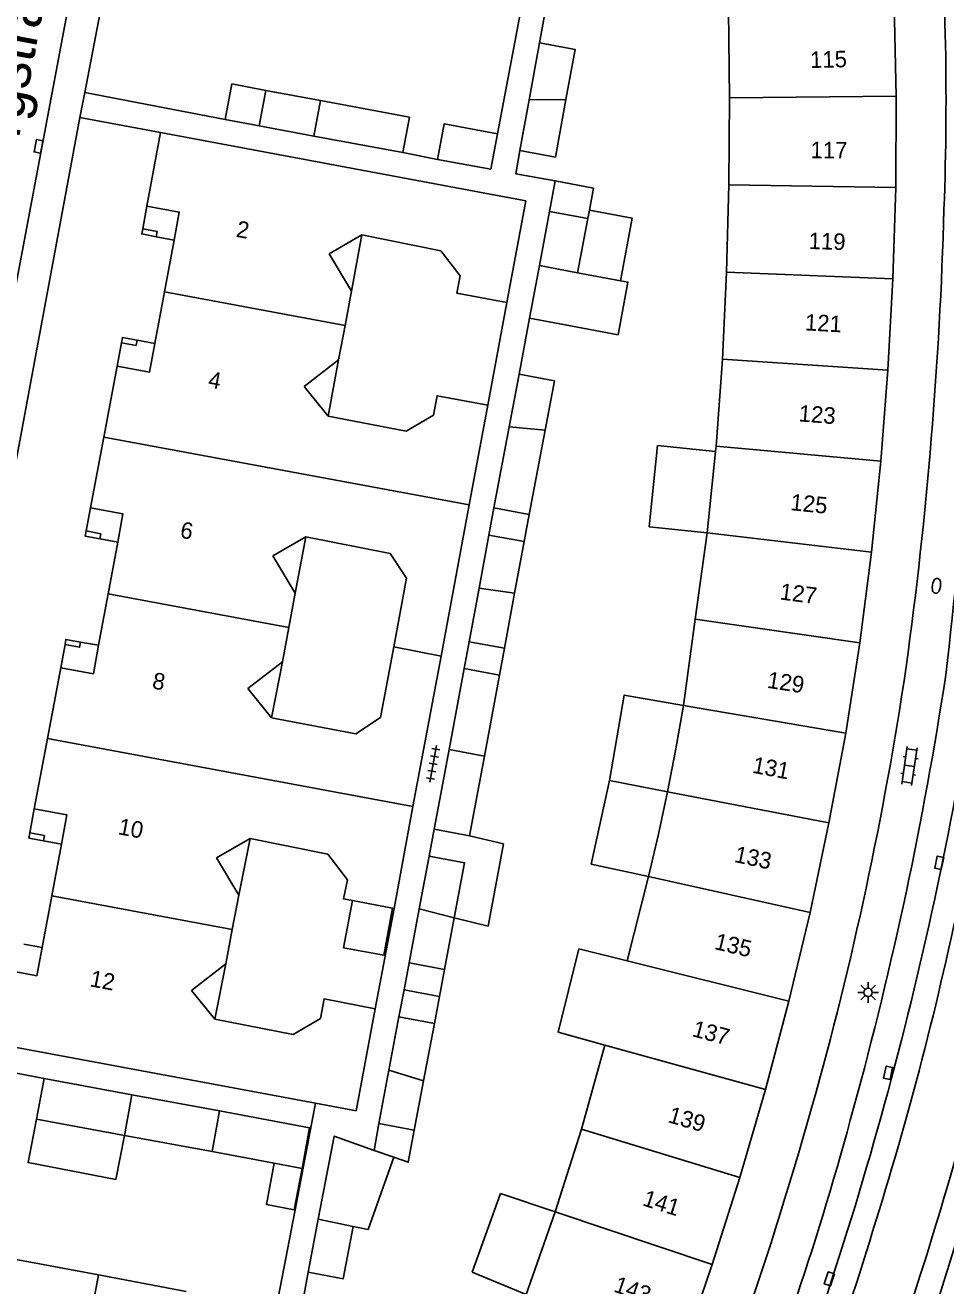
# Model space of a CAD drawing. Extents: x 124000 to 128010, y 398999 to 403000.
# Drawn here: x 127012.1 to 127067.8, y 399560.1 to 399636.4 of the extents above; entities that cross this region are included whole.
import ezdxf

# ---------------------------------------------------------------- set-up
doc = ezdxf.new("R2010")
doc.units = 0
for name, color, linetype in [('gg-afsc-erfafscheiding', 7, 'Continuous'), ('gg-afsc-muur', 7, 'Continuous'), ('gg-anno-huisnummerreeks BGT', 7, 'Continuous'), ('gg-anno-openbare ruimte label', 7, 'Continuous'), ('gg-bbg-gedigitaliseerde bebouwing', 7, 'Continuous'), ('gg-bbg-gedigitaliseerde bijgebouw', 7, 'Continuous'), ('gg-bbg-hoofdgebouw', 7, 'Continuous'), ('gg-bbg-luifel en loopbrug', 7, 'Continuous'), ('gg-bbg-onder overbouw', 7, 'Continuous'), ('gg-bbg-pand overbouw', 7, 'Continuous'), ('gg-bbg-pilaar onder overbouw', 7, 'Continuous'), ('gg-bbg-pilaar pand', 7, 'Continuous'), ('gg-bbg-tussenscheiding', 7, 'Continuous'), ('gg-knt-verharding', 7, 'Continuous'), ('gg-knt-verharding nz', 7, 'Continuous'), ('gt-symb-brandkraan', 7, 'Continuous'), ('gt-symb-klinker verharding', 7, 'Continuous'), ('gt-symb-kolk', 7, 'Continuous'), ('gt-symb-lichtmast', 7, 'Continuous'), ('gt-symb-tegel verharding', 7, 'Continuous')]:
    doc.layers.add(name, color=color, linetype=linetype)

# ---------------------------------------------------------------- blocks, each defined once
blk = doc.blocks.new('gt0-KOLK')
at = {"layer": 'gt-symb-kolk'}
blk.add_lwpolyline([(0, 0), (0.375, 0), (0.375, 0.4), (-0.375, 0.4), (-0.375, 0), (0, 0)], dxfattribs=at)
blk = doc.blocks.new('gt0-LMAST')
at = {"layer": 'gt-symb-lichtmast'}
for p, q in [((-0.182, 0.173), (-0.447, 0.438)), ((-0.005, 0.246), (-0.005, 0.621)), ((0.172, 0.173), (0.437, 0.438)), ((-0.255, -0.004), (-0.63, -0.004)), ((-0.182, -0.181), (-0.447, -0.446)), ((-0.005, -0.254), (-0.005, -0.629)), ((0.437, -0.446), (0.172, -0.181)), ((0.245, -0.004), (0.62, -0.004))]:
    blk.add_line(p, q, dxfattribs=at)
blk.add_circle((-0.005, -0.004), 0.25, dxfattribs=at)
blk = doc.blocks.new('gt0-BR')
at = {"layer": 'gt-symb-brandkraan'}
for centre, radius, start, end in [((-0.244, 0), 0.206, 107.56694, 252.43307), ((0.599, -2.664), 3, 106.89205, 107.56694), ((0, -0.691), 0.938, 73.10799, 106.89205), ((-0.599, -2.664), 3, 72.43309, 73.10799), ((0.244, 0), 0.206, 287.56695, 72.43309), ((0.599, 2.664), 3, 252.43307, 253.10797), ((0, 0.691), 0.938, 253.10797, 286.89206), ((-0.599, 2.664), 3, 286.89206, 287.56695)]:
    blk.add_arc(centre, radius, start, end, dxfattribs=at)
blk = doc.blocks.new('gt0-KL1')
at = {"layer": 'gt-symb-klinker verharding'}
for p, q in [((-1.15, 0.3), (1.15, 0.3)), ((-1, -0.3), (-1, 0.3)), ((-0.5, 0.3), (-0.5, 0.45)), ((0, -0.3), (0, 0.3)), ((0.5, 0.3), (0.5, 0.45)), ((1, -0.3), (1, 0.3)), ((-1.15, -0.3), (1.15, -0.3)), ((-0.5, -0.45), (-0.5, -0.3)), ((0.5, -0.45), (0.5, -0.3))]:
    blk.add_line(p, q, dxfattribs=at)
blk = doc.blocks.new('gt0-TEG1')
at = {"layer": 'gt-symb-tegel verharding'}
for p, q in [((-1.125, 0), (1.125, 0)), ((-0.9, -0.25), (-0.9, 0.25)), ((-0.45, -0.25), (-0.45, 0.25)), ((0, -0.25), (0, 0.25)), ((0.45, -0.25), (0.45, 0.25)), ((0.9, -0.25), (0.9, 0.25))]:
    blk.add_line(p, q, dxfattribs=at)

msp = doc.modelspace()

# ---------------------------------------------------------------- linework, layer by layer
at = {"layer": 'gg-afsc-erfafscheiding'}
for p, q in [((127043.257, 399635.315), (127045.503, 399647.763)), ((127042.242, 399637.944), (127040.698, 399629.821)), ((127024.216, 399630.689), (127015.723, 399632.313)), ((127034.973, 399628.677), (127037.074, 399628.258)), ((127042.01, 399615.272), (127042.649, 399618.662)), ((127011.044, 399573.089), (127013.269, 399572.676)), ((127028.455, 399564.722), (127029.699, 399571.173)), ((127027.308, 399558.772), (127028.455, 399564.722))]:
    msp.add_line(p, q, dxfattribs=at)
msp.add_lwpolyline([(127044.194, 399626.962), (127041.807, 399627.4), (127042.065, 399628.808)], dxfattribs=at)
at = {"layer": 'gg-afsc-muur'}
for p, q in [((127017.694, 399642.514), (127015.723, 399632.313)), ((127041.28, 399619.608), (127040.12, 399613.395)), ((127034.442, 399582.959), (127033.308, 399576.884)), ((127026.743, 399547.42), (127029.249, 399560.96))]:
    msp.add_line(p, q, dxfattribs=at)
at = {"layer": 'gg-bbg-gedigitaliseerde bebouwing'}
for p, q in [((127042.429, 399625.768), (127041.28, 399619.608)), ((127032.501, 399623.698), (127030.51, 399622.55)), ((127030.51, 399622.55), (127031.869, 399620.303)), ((127031.869, 399620.303), (127031.478, 399618.22)), ((127031.478, 399618.22), (127031.088, 399616.136)), ((127029.007, 399614.535), (127031.088, 399616.136)), ((127030.453, 399612.736), (127029.007, 399614.535)), ((127038.997, 399607.379), (127040.12, 399613.395)), ((127037.289, 399598.222), (127038.997, 399607.379)), ((127029.113, 399605.442), (127027.107, 399604.285)), ((127027.107, 399604.285), (127028.466, 399602.038)), ((127028.466, 399602.038), (127028.075, 399599.955)), ((127028.075, 399599.955), (127027.685, 399597.871)), ((127035.59, 399589.114), (127037.289, 399598.222)), ((127025.604, 399596.27), (127027.685, 399597.871)), ((127027.037, 399594.486), (127025.604, 399596.27)), ((127034.442, 399582.959), (127035.59, 399589.114)), ((127025.731, 399587.195), (127023.689, 399586.017)), ((127023.689, 399586.017), (127025.048, 399583.77)), ((127025.048, 399583.77), (127024.657, 399581.687)), ((127034.442, 399582.959), (127034.361, 399582.974)), ((127024.657, 399581.687), (127024.267, 399579.603)), ((127022.186, 399578.002), (127024.267, 399579.603)), ((127023.592, 399576.252), (127022.186, 399578.002)), ((127033.308, 399576.884), (127032.157, 399570.714)), ((127047.209, 399574.687), (127044.378, 399575.469))]:
    msp.add_line(p, q, dxfattribs=at)
for points in [[(127041.28, 399619.608), (127038.238, 399620.176), (127038.437, 399621.218), (127037.274, 399622.738), (127032.501, 399623.698)], [(127030.453, 399612.736), (127035.173, 399611.83), (127036.825, 399612.797), (127037.049, 399613.968), (127040.12, 399613.395)], [(127034.422, 399598.784), (127035.196, 399602.935), (127034.214, 399604.421), (127029.113, 399605.442)], [(127034.422, 399598.784), (127033.624, 399594.508), (127032.132, 399593.511), (127027.037, 399594.486)], [(127031.925, 399583.429), (127031.384, 399583.53), (127031.624, 399584.696), (127030.435, 399586.25), (127025.731, 399587.195)], [(127048.553, 399579.784), (127045.638, 399580.512), (127044.378, 399575.469)], [(127023.592, 399576.252), (127028.334, 399575.342), (127029.986, 399576.309), (127030.21, 399577.48), (127033.308, 399576.884)]]:
    msp.add_lwpolyline(points, dxfattribs=at)
at = {"layer": 'gg-bbg-gedigitaliseerde bijgebouw'}
for p, q in [((127043.257, 399635.315), (127042.627, 399631.876)), ((127026.683, 399632.437), (127026.282, 399630.287)), ((127029.984, 399631.822), (127026.683, 399632.437)), ((127042.627, 399631.876), (127042.065, 399628.808)), ((127026.282, 399630.287), (127029.594, 399629.673)), ((127029.594, 399629.673), (127034.973, 399628.677)), ((127040.304, 399627.675), (127040.698, 399629.821)), ((127037.074, 399628.258), (127040.304, 399627.675)), ((127043.856, 399625.119), (127043.244, 399621.844)), ((127046.169, 399624.687), (127043.856, 399625.119)), ((127046.169, 399624.687), (127046.264, 399625.196)), ((127043.244, 399621.844), (127042.649, 399618.662)), ((127042.649, 399618.662), (127044.792, 399618.261)), ((127042.01, 399615.272), (127041.414, 399612.092)), ((127041.414, 399612.092), (127040.492, 399607.181)), ((127042.627, 399606.786), (127043.594, 399611.89)), ((127040.492, 399607.181), (127042.627, 399606.786)), ((127040.183, 399605.544), (127039.589, 399602.329)), ((127042.31, 399605.157), (127040.183, 399605.544)), ((127041.739, 399602.02), (127042.31, 399605.157)), ((127039.589, 399602.329), (127038.989, 399599.086)), ((127041.133, 399598.693), (127041.739, 399602.02)), ((127038.989, 399599.086), (127041.133, 399598.693)), ((127038.691, 399597.468), (127037.772, 399592.576)), ((127040.833, 399597.066), (127038.691, 399597.468)), ((127039.912, 399592.162), (127040.833, 399597.066)), ((127037.772, 399592.576), (127036.867, 399587.757)), ((127039.009, 399587.354), (127039.912, 399592.162)), ((127036.867, 399587.757), (127039.009, 399587.354)), ((127036.566, 399586.118), (127035.972, 399582.927)), ((127035.972, 399582.927), (127035.363, 399579.661)), ((127037.506, 399579.262), (127038.09, 399582.398)), ((127035.363, 399579.661), (127037.506, 399579.262)), ((127034.135, 399573.17), (127034.743, 399576.396)), ((127034.743, 399576.396), (127036.885, 399575.993)), ((127036.885, 399575.993), (127036.232, 399572.53)), ((127033.526, 399569.944), (127034.135, 399573.17)), ((127012.813, 399570.218), (127013.269, 399572.676)), ((127013.269, 399572.676), (127018.579, 399571.691)), ((127036.232, 399572.53), (127035.668, 399569.54)), ((127018.579, 399571.691), (127023.888, 399570.706)), ((127018.123, 399569.233), (127012.813, 399570.218)), ((127035.668, 399569.54), (127033.526, 399569.944)), ((127018.123, 399569.233), (127023.432, 399568.248)), ((127023.432, 399568.248), (127027.196, 399567.549)), ((127033.249, 399568.325), (127034.441, 399567.906)), ((127027.196, 399567.549), (127028.879, 399567.237)), ((127034.441, 399567.906), (127032.871, 399563.537)), ((127029.861, 399564.17), (127029.249, 399560.96)), ((127031.974, 399563.726), (127032.871, 399563.537))]:
    msp.add_line(p, q, dxfattribs=at)
for points in [[(127044.847, 399631.898), (127045.401, 399634.922), (127043.257, 399635.315)], [(127034.973, 399628.677), (127035.372, 399630.817), (127029.984, 399631.822)], [(127042.065, 399628.808), (127044.207, 399628.41), (127044.847, 399631.898)], [(127040.698, 399629.821), (127037.47, 399630.413), (127037.074, 399628.258)], [(127048.142, 399620.928), (127048.849, 399624.712), (127046.264, 399625.196)], [(127048.142, 399620.928), (127048.595, 399620.844), (127048, 399617.661), (127044.792, 399618.261)], [(127043.594, 399611.89), (127044.153, 399614.871), (127042.01, 399615.272)], [(127038.09, 399582.398), (127038.708, 399585.72), (127036.566, 399586.118)], [(127031.925, 399583.429), (127031.392, 399580.577), (127033.829, 399580.122), (127034.361, 399582.974)], [(127028.879, 399567.237), (127029.335, 399569.695), (127023.888, 399570.706)], [(127029.861, 399564.17), (127030.816, 399569.18), (127033.249, 399568.325)], [(127029.249, 399560.96), (127031.375, 399560.555), (127031.974, 399563.726)]]:
    msp.add_lwpolyline(points, dxfattribs=at)
at = {"layer": 'gg-bbg-hoofdgebouw'}
for p, q in [((127064.836, 399632.101), (127064.715, 399637.631)), ((127054.707, 399626.726), (127054.747, 399631.999)), ((127064.81, 399626.567), (127064.836, 399632.101)), ((127020.311, 399629.897), (127019.485, 399625.441)), ((127020.311, 399629.897), (127042.429, 399625.768)), ((127054.568, 399621.452), (127054.707, 399626.726)), ((127064.638, 399621.04), (127064.81, 399626.567)), ((127020.547, 399620.258), (127021.131, 399623.39)), ((127054.33, 399616.189), (127054.568, 399621.452)), ((127064.334, 399615.508), (127064.638, 399621.04)), ((127019.962, 399617.126), (127020.547, 399620.258)), ((127016.876, 399611.473), (127017.679, 399615.757)), ((127053.94, 399610.93), (127054.33, 399616.189)), ((127063.902, 399610.005), (127064.334, 399615.508)), ((127016.072, 399607.188), (127016.876, 399611.473)), ((127053.906, 399610.603), (127053.94, 399610.93)), ((127053.393, 399605.677), (127053.906, 399610.603)), ((127063.332, 399604.506), (127063.902, 399610.005)), ((127052.674, 399600.451), (127053.393, 399605.677)), ((127017.721, 399605.108), (127017.144, 399601.993)), ((127062.625, 399599.022), (127063.332, 399604.506)), ((127017.144, 399601.993), (127016.567, 399598.878)), ((127051.956, 399595.23), (127052.674, 399600.451)), ((127061.783, 399593.561), (127062.625, 399599.022)), ((127013.476, 399593.243), (127014.28, 399597.51)), ((127060.768, 399588.13), (127061.783, 399593.561)), ((127012.673, 399588.978), (127013.476, 399593.243)), ((127059.619, 399582.722), (127060.768, 399588.13)), ((127013.726, 399583.725), (127014.31, 399586.851)), ((127048.553, 399579.784), (127049.839, 399584.891)), ((127013.143, 399580.599), (127013.726, 399583.725)), ((127058.334, 399577.341), (127059.619, 399582.722)), ((127056.92, 399572.003), (127058.334, 399577.341)), ((127029.699, 399571.173), (127010.034, 399574.842)), ((127045.794, 399569.609), (127047.209, 399574.687)), ((127055.374, 399566.683), (127056.92, 399572.003)), ((127032.157, 399570.714), (127029.699, 399571.173)), ((127044.188, 399564.614), (127045.794, 399569.609)), ((127053.706, 399561.42), (127055.374, 399566.683)), ((127042.435, 399559.614), (127044.188, 399564.614)), ((127011.247, 399561.781), (127016.555, 399560.787)), ((127051.891, 399556.189), (127053.706, 399561.42)), ((127016.555, 399560.787), (127021.863, 399559.792))]:
    msp.add_line(p, q, dxfattribs=at)
for points in [[(127054.747, 399631.999), (127054.687, 399637.292), (127052.68, 399637.2), (127052.677, 399637.265)], [(127051.002, 399590.018), (127051.506, 399592.619), (127051.956, 399595.23)], [(127049.839, 399584.891), (127050.447, 399587.448), (127051.002, 399590.018)]]:
    msp.add_lwpolyline(points, dxfattribs=at)
at = {"layer": 'gg-bbg-luifel en loopbrug'}
for p, q in [((127024.216, 399630.689), (127026.282, 399630.287)), ((127043.856, 399625.119), (127044.194, 399626.962)), ((127032.501, 399623.698), (127031.869, 399620.303)), ((127031.088, 399616.136), (127030.453, 399612.736)), ((127050.398, 399610.969), (127049.885, 399606.042)), ((127050.398, 399610.969), (127053.906, 399610.603)), ((127040.183, 399605.544), (127040.492, 399607.181)), ((127042.627, 399606.786), (127042.31, 399605.157)), ((127049.885, 399606.042), (127053.393, 399605.677)), ((127029.113, 399605.442), (127028.466, 399602.038)), ((127038.691, 399597.468), (127038.989, 399599.086)), ((127040.833, 399597.066), (127041.133, 399598.693)), ((127027.685, 399597.871), (127027.037, 399594.486)), ((127051.002, 399590.018), (127047.477, 399590.7)), ((127036.566, 399586.118), (127036.867, 399587.757)), ((127039.009, 399587.354), (127041.078, 399586.872)), ((127025.731, 399587.195), (127025.048, 399583.77)), ((127041.078, 399586.872), (127040.15, 399581.883)), ((127038.09, 399582.398), (127040.15, 399581.883)), ((127035.053, 399578.029), (127035.363, 399579.661)), ((127024.267, 399579.603), (127023.592, 399576.252)), ((127037.506, 399579.262), (127037.196, 399577.628)), ((127034.743, 399576.396), (127035.053, 399578.029)), ((127035.053, 399578.029), (127037.196, 399577.628)), ((127037.196, 399577.628), (127036.885, 399575.993)), ((127033.526, 399569.944), (127033.249, 399568.325)), ((127028.879, 399567.237), (127028.396, 399564.733)), ((127040.895, 399565.722), (127039.166, 399560.955)), ((127044.188, 399564.614), (127040.895, 399565.722)), ((127042.435, 399559.614), (127039.166, 399560.955))]:
    msp.add_line(p, q, dxfattribs=at)
for points in [[(127026.683, 399632.437), (127024.634, 399632.836), (127024.216, 399630.689)], [(127046.264, 399625.196), (127046.513, 399626.528), (127044.194, 399626.962)], [(127047.477, 399590.7), (127048.364, 399595.849), (127051.956, 399595.23)], [(127047.477, 399590.7), (127046.383, 399585.637), (127049.839, 399584.891)], [(127012.813, 399570.218), (127012.305, 399567.586), (127017.608, 399566.563), (127018.123, 399569.233)], [(127035.668, 399569.54), (127035.305, 399567.603), (127034.441, 399567.906)], [(127028.396, 399564.733), (127026.716, 399565.057), (127027.196, 399567.549)]]:
    msp.add_lwpolyline(points, dxfattribs=at)
at = {"layer": 'gg-bbg-onder overbouw'}
for points in [[(127019.485, 399625.441), (127021.445, 399625.075), (127021.131, 399623.39)], [(127017.679, 399615.757), (127019.638, 399615.391), (127019.962, 399617.126)], [(127016.072, 399607.188), (127018.038, 399606.819), (127017.721, 399605.108)], [(127014.28, 399597.51), (127016.249, 399597.158), (127016.567, 399598.878)], [(127012.673, 399588.978), (127014.639, 399588.611), (127014.31, 399586.851)], [(127010.839, 399579.258), (127012.823, 399578.888), (127013.143, 399580.599)]]:
    msp.add_lwpolyline(points, dxfattribs=at)
at = {"layer": 'gg-bbg-pand overbouw'}
for p, q in [((127019.231, 399624.069), (127019.485, 399625.441)), ((127021.131, 399623.39), (127020.049, 399623.591)), ((127017.948, 399617.176), (127017.679, 399615.757)), ((127019.962, 399617.126), (127018.891, 399617.326)), ((127016.072, 399607.188), (127015.81, 399605.794)), ((127017.721, 399605.108), (127016.634, 399605.313)), ((127014.531, 399598.916), (127014.28, 399597.51)), ((127016.567, 399598.878), (127015.474, 399599.074)), ((127012.673, 399588.978), (127012.403, 399587.532)), ((127014.31, 399586.851), (127013.228, 399587.053)), ((127013.143, 399580.599), (127012.035, 399580.806))]:
    msp.add_line(p, q, dxfattribs=at)
at = {"layer": 'gg-bbg-pilaar onder overbouw'}
for points in [[(127019.231, 399624.069), (127020.108, 399623.906), (127020.049, 399623.591)], [(127017.948, 399617.176), (127018.832, 399617.011), (127018.891, 399617.326)], [(127015.81, 399605.794), (127016.693, 399605.627), (127016.634, 399605.313)], [(127014.531, 399598.916), (127015.417, 399598.758), (127015.474, 399599.074)], [(127012.403, 399587.532), (127013.287, 399587.367), (127013.228, 399587.053)]]:
    msp.add_lwpolyline(points, dxfattribs=at)
at = {"layer": 'gg-bbg-pilaar pand'}
for points in [[(127020.049, 399623.591), (127019.171, 399623.756), (127019.231, 399624.069)], [(127018.891, 399617.326), (127018.007, 399617.491), (127017.948, 399617.176)], [(127016.634, 399605.313), (127015.75, 399605.48), (127015.81, 399605.794)], [(127015.474, 399599.074), (127014.588, 399599.232), (127014.531, 399598.916)], [(127013.228, 399587.053), (127012.344, 399587.218), (127012.403, 399587.532)]]:
    msp.add_lwpolyline(points, dxfattribs=at)
at = {"layer": 'gg-bbg-tussenscheiding'}
for p, q in [((127029.594, 399629.673), (127029.984, 399631.822)), ((127042.627, 399631.876), (127044.847, 399631.898)), ((127064.836, 399632.101), (127054.747, 399631.999)), ((127054.707, 399626.726), (127064.81, 399626.567)), ((127045.557, 399621.412), (127046.169, 399624.687)), ((127043.244, 399621.844), (127045.557, 399621.412)), ((127045.557, 399621.412), (127048.142, 399620.928)), ((127064.638, 399621.04), (127054.568, 399621.452)), ((127020.547, 399620.258), (127031.478, 399618.22)), ((127064.334, 399615.508), (127054.33, 399616.189)), ((127041.414, 399612.092), (127043.594, 399611.89)), ((127016.876, 399611.473), (127038.997, 399607.379)), ((127063.902, 399610.005), (127053.94, 399610.93)), ((127063.332, 399604.506), (127053.393, 399605.677)), ((127017.144, 399601.993), (127028.075, 399599.955)), ((127039.589, 399602.329), (127041.739, 399602.02)), ((127062.625, 399599.022), (127052.674, 399600.451)), ((127034.422, 399598.784), (127037.289, 399598.222)), ((127061.783, 399593.561), (127051.956, 399595.23)), ((127013.476, 399593.243), (127035.59, 399589.114)), ((127037.772, 399592.576), (127039.912, 399592.162)), ((127060.768, 399588.13), (127051.002, 399590.018)), ((127059.619, 399582.722), (127049.839, 399584.891)), ((127013.726, 399583.725), (127024.657, 399581.687)), ((127034.361, 399582.974), (127031.925, 399583.429)), ((127035.972, 399582.927), (127038.09, 399582.398)), ((127048.553, 399579.784), (127058.334, 399577.341)), ((127056.92, 399572.003), (127047.209, 399574.687)), ((127034.135, 399573.17), (127036.232, 399572.53)), ((127018.579, 399571.691), (127018.123, 399569.233)), ((127023.888, 399570.706), (127023.432, 399568.248)), ((127045.794, 399569.609), (127055.374, 399566.683)), ((127044.188, 399564.614), (127053.706, 399561.42)), ((127029.861, 399564.17), (127031.974, 399563.726)), ((127016.555, 399560.787), (127014.821, 399551.494))]:
    msp.add_line(p, q, dxfattribs=at)
at = {"layer": 'gg-knt-verharding'}
for p, q in [((127008.867, 399606.42), (127017.555, 399652.495)), ((127015.723, 399632.313), (127015.433, 399630.808)), ((127004.907, 399574.264), (127015.433, 399630.808)), ((127015.433, 399630.808), (127020.311, 399629.897))]:
    msp.add_line(p, q, dxfattribs=at)
msp.add_lwpolyline([(127062.984, 399546.877), (127064.983, 399552.25), (127066.876, 399557.674), (127069.162, 399565.057), (127071.258, 399572.496), (127072.374, 399577.124)], dxfattribs=at)
for centre, radius, start, end in [((126892.159, 399631.84), 175.692, 357.85005, 4.76283), ((126814.538, 399632.279), 253.287, 352.12515, 358.4096), ((126633.284, 399647.645), 437.484, 353.36516, 356.96416), ((126854.212, 399628.87), 213.53, 344.26422, 351.57273), ((126840.952, 399631.679), 229.506, 344.63497, 351.33398), ((126846.505, 399630.578), 227.1, 344.65395, 350.20537), ((126835.202, 399633.904), 244.773, 339.64568, 346.32205), ((126817.24, 399639.633), 252.035, 337.19766, 344.18846), ((126872.032, 399622.115), 197.005, 338.00834, 344.92195), ((126828.051, 399636.383), 249.954, 338.85692, 344.81314), ((126748.162, 399660.934), 329.987, 340.36939, 344.09012)]:
    msp.add_arc(centre, radius, start, end, dxfattribs=at)
at = {"layer": 'gg-knt-verharding nz'}
msp.add_arc((126843.167, 399631.785), 229.14, 338.4689, 351.23702, dxfattribs=at)

# ---------------------------------------------------------------- block references
at = {"layer": 'gt-symb-brandkraan', "rotation": -98.74616226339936}
msp.add_blockref('gt0-BR', (127067.271, 399602.469), dxfattribs=at)
at = {"layer": 'gt-symb-klinker verharding', "rotation": 81.60242742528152}
msp.add_blockref('gt0-KL1', (127065.638, 399591.578), dxfattribs=at)
at = {"layer": 'gt-symb-kolk'}
for p, rotation in [((127013.121, 399629.018), 79.34163849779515), ((127067.64, 399585.672), 78.17329607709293), ((127064.153, 399573.054), -101.65840162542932), ((127060.982, 399560.491), 71.81873102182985)]:
    msp.add_blockref('gt0-KOLK', p, dxfattribs=dict(at, rotation=rotation))
at = {"layer": 'gt-symb-lichtmast'}
msp.add_blockref('gt0-LMAST', (127063.139, 399577.881), dxfattribs=at)
at = {"layer": 'gt-symb-tegel verharding', "rotation": 79.45426563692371}
msp.add_blockref('gt0-TEG1', (127036.811, 399591.703), dxfattribs=at)

# ---------------------------------------------------------------- texts
at = {"layer": 'gg-anno-huisnummerreeks BGT'}
for s, rotation, p in [('115', 1.3, (127059.633, 399633.793)), ('117', 359.7, (127059.654, 399628.336)), ('2', 349.5, (127024.842, 399623.592)), ('119', 358.2, (127059.527, 399622.849)), ('121', 356.8, (127059.293, 399617.926)), ('4', 349.4, (127023.144, 399614.491)), ('123', 355.5, (127058.91, 399612.423)), ('125', 354.1, (127058.404, 399607.053)), ('6', 349.5, (127021.447, 399605.393)), ('127', 352.6, (127057.755, 399601.651)), ('8', 349.5, (127019.758, 399596.274)), ('129', 351.3, (127056.981, 399596.31)), ('131', 349.4, (127056.081, 399591.172)), ('10', 349.4, (127017.7, 399587.45)), ('133', 348, (127054.987, 399585.776)), ('135', 346.6, (127053.78, 399580.51)), ('12', 349.4, (127015.983, 399578.255)), ('137', 345.2, (127052.433, 399575.24)), ('139', 343.8, (127050.97, 399570.039)), ('141', 342.4, (127049.424, 399565.007)), ('143', 340.9, (127047.676, 399559.798))]:
    msp.add_text(s, height=1, rotation=rotation, dxfattribs=at).set_placement(p)
at = {"layer": 'gg-anno-openbare ruimte label'}
msp.add_text('Raambergstraat', height=2.5, rotation=79.4, dxfattribs=at).set_placement((127009.418, 399617.086))

doc.saveas('drawing.dxf')
